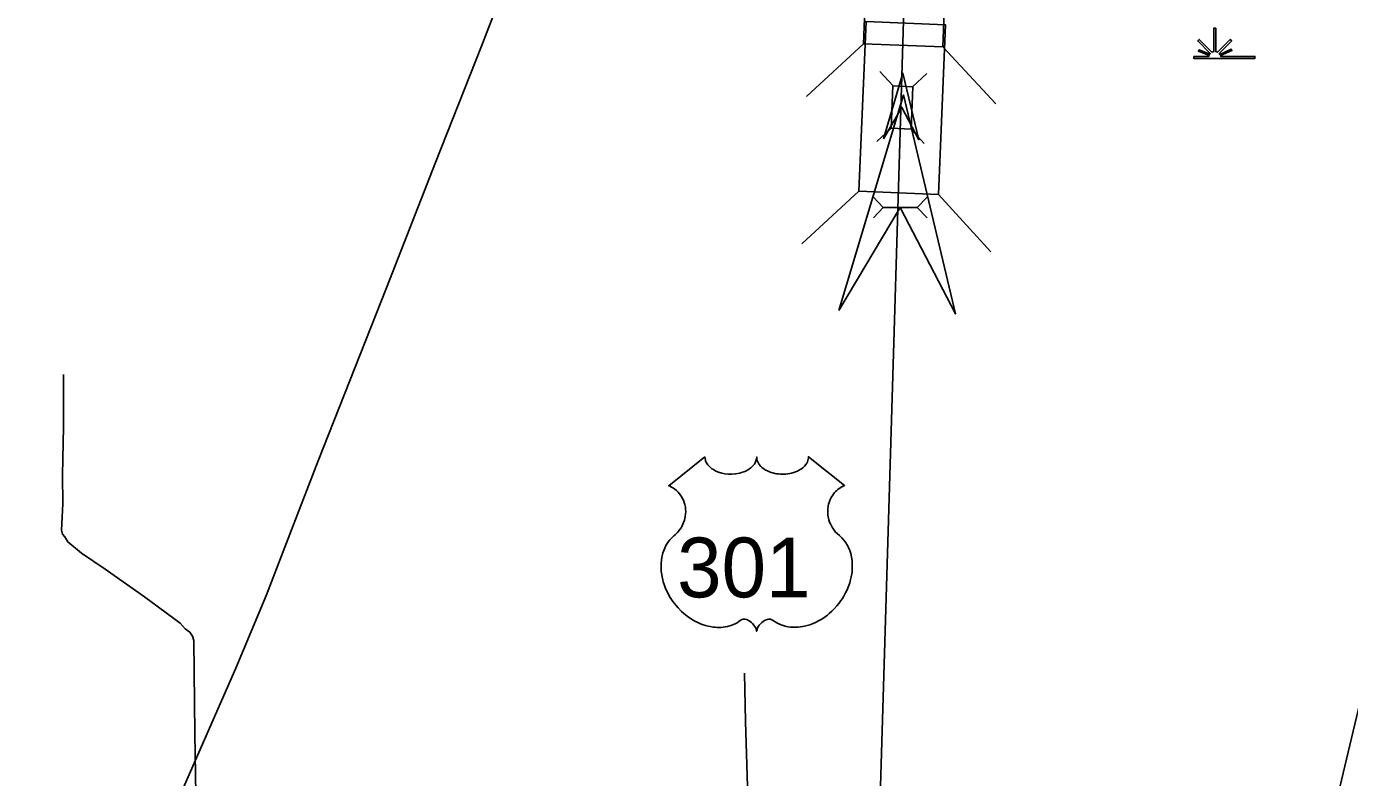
# Model space of a CAD drawing. Extents: x 2220236 to 2384410, y 720751 to 894131.
# Drawn here: x 2366636 to 2371338, y 843617 to 846287 of the extents above; entities that cross this region are included whole.
import ezdxf

# ---------------------------------------------------------------- set-up
doc = ezdxf.new("R2010")
doc.units = 0
doc.layers.add('Default', color=7, linetype='Continuous')

msp = doc.modelspace()

# ---------------------------------------------------------------- linework, layer by layer
at = {"layer": 'Default'}
for p, q in [((2369408.4, 846037.5), (2369610.9, 846225.1)), ((2370080.6, 846011.9), (2369893, 846214.4)), ((2369715.7, 846075.7), (2369669, 846126.5)), ((2369784.7, 846072.8), (2369835.4, 846119.5)), ((2369658.3, 845878), (2369709.1, 845924.7)), ((2369826.3, 845871), (2369779.6, 845921.8)), ((2369391.5, 845514.1), (2369594.6, 845700.9)), ((2369645.8, 845680.3), (2369680.7, 845643.4)), ((2369645.8, 845680.3), (2369680.7, 845643.4)), ((2369836.6, 845680.3), (2369801.6, 845643.4)), ((2369836.6, 845680.3), (2369801.6, 845643.4)), ((2370063.5, 845486), (2369876.7, 845689.1)), ((2369645.8, 845606.6), (2369680.7, 845643.4)), ((2369645.8, 845606.6), (2369680.7, 845643.4)), ((2369680.7, 845643.4), (2369801.6, 845643.4)), ((2369680.7, 845643.4), (2369801.6, 845643.4)), ((2369836.6, 845606.6), (2369801.6, 845643.4)), ((2369836.6, 845606.6), (2369801.6, 845643.4))]:
    msp.add_line(p, q, dxfattribs=at)
for points in [[(2365810, 840347.7), (2366066.6, 840956.7), (2366307.7, 841529.4), (2366498.2, 841969.4), (2366677.2, 842383.5), (2366860.1, 842819.5), (2367087.8, 843338.1), (2367379.6, 844005.3), (2367488.4, 844266.7), (2367577.6, 844497.6), (2367672.6, 844742.6), (2367915.2, 845357.4), (2368089.8, 845803.3), (2368252.8, 846217.2), (2368413.6, 846634.9), (2368588.1, 847088.9), (2368718.3, 847412.4), (2368900.2, 847912.4), (2369109.3, 848474.8), (2369270.3, 848902.6), (2369355.6, 849121.6), (2369473.7, 849436.7)], [(2369095.1, 839635.8), (2369269.1, 839997.3), (2369317.9, 840095.9), (2369411.4, 840295.6), (2369473.5, 840429.3), (2369510.6, 840514.7), (2369558, 840656.9), (2369587.5, 840797.8), (2369596.4, 840896.5), (2369602.8, 840987.5), (2369606.7, 841037.4), (2369605.9, 841407.6), (2369623.2, 842006.9), (2369799.3, 847848)], [(2369095.1, 839635.8), (2369269.1, 839997.3), (2369317.9, 840095.9), (2369411.4, 840295.6), (2369473.5, 840429.3), (2369510.6, 840514.7), (2369558, 840656.9), (2369587.5, 840797.8), (2369596.4, 840896.5), (2369602.8, 840987.5), (2369606.7, 841037.4), (2369605.9, 841407.6), (2369623.2, 842006.9), (2369799.3, 847848)], [(2366767.2, 845049.7), (2366767.4, 844863.9), (2366763.5, 844691.8), (2366764.8, 844589.8), (2366759.9, 844495.8), (2366764.1, 844481.8), (2366772.1, 844471.9), (2366782.4, 844454.1), (2366830.8, 844414.7), (2366915.4, 844357.7), (2367054.7, 844259.3), (2367181.8, 844164.9), (2367200, 844145.2), (2367216.1, 844133.5), (2367226.3, 844119.5), (2367230.5, 844103.7), (2367234.4, 843773.7), (2367257, 842400.4)], [(2369187.2, 843987.2), (2369191.2, 843815.3), (2369217.4, 842969.7), (2369225.7, 842780), (2369235.1, 842492), (2369236, 842420.3), (2369261.9, 842272.4), (2369280.7, 842204.8), (2369289.3, 842150.9), (2369295.2, 841987.1)], [(2371374.4, 843881.5), (2371230.8, 843278.7)]]:
    msp.add_lwpolyline(points, dxfattribs=at)
for points in [[(2369610.9, 846225.1), (2369633.9, 846829.1), (2369916, 846818.4), (2369893, 846214.4)], [(2369594.6, 845700.9), (2369619.8, 846304.8), (2369901.9, 846293), (2369876.7, 845689.1)], [(2370784.4, 846180.1), (2370837, 846180.1), (2370839, 846183.7), (2370800.7, 846198.6), (2370803.6, 846203.8), (2370841.4, 846188), (2370843, 846190.9), (2370798.5, 846235.4), (2370803.7, 846240.6), (2370849, 846195.1), (2370855.3, 846197.5), (2370855.3, 846280.6), (2370862.5, 846280.6), (2370862.5, 846197.5), (2370868.8, 846195.1), (2370914.2, 846240.6), (2370919.3, 846235.4), (2370874.9, 846190.9), (2370876.9, 846187.3), (2370917.7, 846205.9), (2370920.2, 846200.9), (2370879.2, 846183.1), (2370880.8, 846180.1), (2371001.9, 846180.1), (2371001.9, 846173), (2370784.4, 846173)], [(2369681.5, 845887.2), (2369750.1, 846121.2), (2369807.7, 845884.3), (2369747.3, 845999.3)], [(2369681.5, 845887.2), (2369750.1, 846121.2), (2369807.7, 845884.3), (2369747.3, 845999.3)], [(2369523.4, 845276.8), (2369752.7, 846043.3), (2369937.4, 845264.9), (2369741.2, 845643.4)], [(2369709.1, 845924.7), (2369715.4, 846075.7), (2369785.9, 846072.7), (2369779.6, 845921.8)], [(2369047, 844756.5), (2369047.3, 844751.2), (2369048.6, 844744.9), (2369049.6, 844741.6), (2369052.6, 844735.4), (2369057.4, 844728), (2369064.2, 844720.8), (2369071.9, 844714.5), (2369077.1, 844711.2), (2369085.8, 844706.4), (2369095.8, 844702.3), (2369106.9, 844699.1), (2369118.2, 844696.8), (2369130.6, 844695.4), (2369142.8, 844695.2), (2369156, 844696.2), (2369170.6, 844699), (2369177.3, 844700.7), (2369184.9, 844703.3), (2369191.9, 844706.2), (2369199.5, 844710.3), (2369205.7, 844714.3), (2369210.5, 844717.8), (2369217.3, 844724.3), (2369222.8, 844731.1), (2369225, 844734.9), (2369227, 844738.5), (2369229.7, 844746.3), (2369230.5, 844749.7), (2369231, 844756.8), (2369231.5, 844750.8), (2369232.1, 844747.1), (2369233.1, 844743.4), (2369234.6, 844739.6), (2369237.3, 844734.1), (2369240.3, 844729.5), (2369246.1, 844722.8), (2369249.6, 844719.4), (2369252.9, 844716.8), (2369261.6, 844710.8), (2369271.9, 844705.6), (2369276.9, 844703.4), (2369282, 844701.6), (2369288.6, 844699.6), (2369295.3, 844698), (2369302, 844696.9), (2369308.8, 844695.9), (2369315.8, 844695.3), (2369321.5, 844695.2), (2369328.5, 844695.3), (2369335, 844695.7), (2369341.6, 844696.4), (2369348.9, 844697.6), (2369354.7, 844698.9), (2369362.5, 844701), (2369369.5, 844703.5), (2369375.6, 844706.1), (2369383.6, 844710.3), (2369390, 844714.3), (2369394.8, 844718.1), (2369400.4, 844723.3), (2369405.7, 844729.5), (2369408.8, 844733.9), (2369411, 844738.6), (2369413.1, 844743.4), (2369414.3, 844748.6), (2369414.9, 844753.1), (2369415, 844756.9), (2369543.6, 844654.5), (2369540.6, 844653.3), (2369533.6, 844649.9), (2369528.1, 844646.6), (2369519.2, 844640.4), (2369515.4, 844637), (2369511.6, 844633.4), (2369508.1, 844629.6), (2369505.1, 844626), (2369501.3, 844620.9), (2369498, 844615.7), (2369494.7, 844610), (2369492.3, 844605.1), (2369488.4, 844594.7), (2369486.5, 844588.2), (2369485.3, 844582.7), (2369483.8, 844571.2), (2369483.4, 844565.7), (2369483.4, 844560.3), (2369483.7, 844554.6), (2369484.2, 844549.1), (2369485.2, 844543.4), (2369486.1, 844538.4), (2369487.7, 844532.3), (2369490, 844525.1), (2369492.8, 844518.2), (2369498.7, 844507.1), (2369506.2, 844495.7), (2369511.6, 844489.3), (2369516.9, 844483.8), (2369524.9, 844477.1), (2369529.2, 844473.3), (2369534.1, 844468.4), (2369542.2, 844459), (2369545.4, 844454.6), (2369548.7, 844449.7), (2369551.8, 844444.6), (2369554.8, 844439.1), (2369557.2, 844434.3), (2369561.8, 844423.3), (2369565.1, 844412.6), (2369566.6, 844407), (2369569, 844394.4), (2369569.9, 844388.1), (2369570.9, 844375.8), (2369570.9, 844360.9), (2369569.8, 844346.8), (2369567.1, 844330.3), (2369564.9, 844320.4), (2369561.5, 844309), (2369558.3, 844299), (2369552.4, 844284.3), (2369547.2, 844273.7), (2369540.4, 844261.2), (2369535.8, 844253.7), (2369530.4, 844245.7), (2369523.6, 844236.4), (2369515.7, 844226.5), (2369506.2, 844216.1), (2369498.6, 844208.4), (2369488.5, 844199.5), (2369482.5, 844194.4), (2369473.8, 844187.9), (2369462, 844180), (2369450.3, 844173.2), (2369440.3, 844168.1), (2369431.5, 844164.3), (2369420.1, 844160), (2369401.1, 844154.8), (2369394.2, 844153.3), (2369386, 844152.1), (2369378.3, 844151.4), (2369370.9, 844150.9), (2369360.9, 844150.9), (2369350.9, 844151.7), (2369341.5, 844153), (2369331.7, 844155.1), (2369321.5, 844158.1), (2369312.2, 844161.8), (2369302.7, 844166.4), (2369286.8, 844176.4), (2369282.2, 844178.9), (2369279.6, 844179.5), (2369273.5, 844179.8), (2369267.7, 844178.6), (2369261.8, 844176.3), (2369258.2, 844174.4), (2369253.5, 844171.3), (2369249.8, 844168.4), (2369245.4, 844164.2), (2369242.4, 844160.7), (2369240.1, 844158), (2369235.6, 844150.9), (2369234, 844147.6), (2369232.3, 844143.2), (2369230.9, 844136.8), (2369228.8, 844144.9), (2369226.5, 844150.2), (2369223.8, 844154.8), (2369220.9, 844158.8), (2369216.4, 844164), (2369212.4, 844167.8), (2369207.5, 844171.8), (2369202.4, 844174.9), (2369198.2, 844177), (2369194.4, 844178.5), (2369189.8, 844179.6), (2369186, 844179.9), (2369182.9, 844179.8), (2369178.6, 844178.9), (2369172.8, 844174.7), (2369167.3, 844170.9), (2369161.3, 844167.2), (2369154.1, 844163.4), (2369148.9, 844160.9), (2369142.7, 844158.5), (2369135.4, 844156.1), (2369127.5, 844154), (2369119.4, 844152.4), (2369112.2, 844151.3), (2369104.6, 844150.6), (2369097.6, 844150.4), (2369090.4, 844150.4), (2369083.7, 844151), (2369075.8, 844151.7), (2369066.1, 844153.1), (2369058.1, 844154.9), (2369049.6, 844157.2), (2369040.8, 844159.9), (2369031.5, 844163.5), (2369019.8, 844168.6), (2369011.7, 844172.8), (2368998.8, 844180.2), (2368983.8, 844190.6), (2368972.4, 844199.8), (2368964.1, 844207.3), (2368951.9, 844219.7), (2368944.7, 844227.9), (2368933.4, 844242.5), (2368926.2, 844253), (2368921.6, 844260.8), (2368914.7, 844273.2), (2368911, 844281.1), (2368906.1, 844292.5), (2368902.3, 844302.9), (2368899.1, 844312.7), (2368897.4, 844319.1), (2368894.9, 844330.1), (2368893.5, 844337.9), (2368892, 844348.6), (2368891.2, 844359.9), (2368891.1, 844370.3), (2368891.3, 844379), (2368892.3, 844389.1), (2368894, 844399.8), (2368896.1, 844409), (2368897.9, 844415.6), (2368900.7, 844423.7), (2368904.3, 844432.6), (2368908.5, 844441.1), (2368912.6, 844448.2), (2368917.7, 844455.8), (2368922.7, 844462.2), (2368929.3, 844469.4), (2368936.1, 844475.9), (2368942.4, 844481), (2368949.8, 844488.3), (2368953.7, 844492.7), (2368958.4, 844498.8), (2368962.1, 844504.5), (2368965, 844509.6), (2368969, 844517.2), (2368971.3, 844522.8), (2368974.3, 844531.4), (2368975.8, 844537.5), (2368977.3, 844545.3), (2368978.3, 844552.7), (2368978.6, 844561.9), (2368978.4, 844569.5), (2368977.4, 844578.4), (2368975.8, 844586.9), (2368973.7, 844594.4), (2368970.6, 844602.9), (2368967.6, 844609.1), (2368962.7, 844617.5), (2368957.2, 844625.4), (2368951.6, 844631.7), (2368945.9, 844637.4), (2368940.4, 844641.7), (2368935.2, 844645.4), (2368928.7, 844649.4), (2368922.4, 844652.5), (2368918.4, 844654.1)]]:
    msp.add_lwpolyline(points, close=True, dxfattribs=at)

# ---------------------------------------------------------------- texts
msp.add_text('301', height=212.5, dxfattribs=at).set_placement((2368948.2, 844257.2))

doc.saveas('drawing.dxf')
